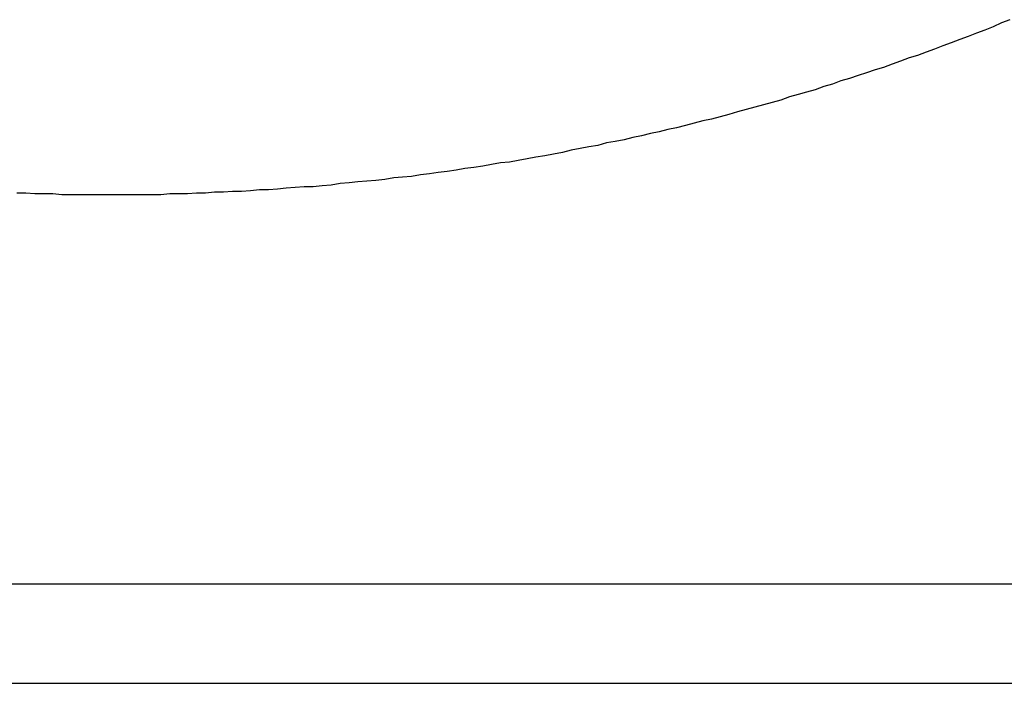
# Model space of a CAD drawing. Extents: x 1107 to 4046, y 937 to 3355.
# Tile 350 of 656: x 2156.264 to 2157.502, y 2649.308 to 2650.142. Entities that reach past the tile are written whole.
import ezdxf

# ---------------------------------------------------------------- set-up
doc = ezdxf.new("R2010")
doc.units = 0
doc.layers.add('KF_VIDA_L___C_REAR', color=7, linetype='CONTINUOUS')

# ---------------------------------------------------------------- blocks, each defined once
blk = doc.blocks.new('KF_VIDA_L___C_REAR')
at = {"layer": 'KF_VIDA_L___C_REAR'}
for p, q in [((-49, 960.219817), (49, 960.219817)), ((-49, 960.094817), (49, 960.094817))]:
    blk.add_line(p, q, dxfattribs=at)
blk.add_polyline3d([(-29.4697, 960.929, 0), (-29.4802, 960.925, 0), (-29.4907, 960.92, 0), (-29.5012, 960.916, 0), (-29.5117, 960.912, 0), (-29.5223, 960.908, 0), (-29.5328, 960.904, 0), (-29.5434, 960.9, 0), (-29.554, 960.896, 0), (-29.5646, 960.892, 0), (-29.5752, 960.888, 0), (-29.5859, 960.884, 0), (-29.5965, 960.881, 0), (-29.6072, 960.877, 0), (-29.6178, 960.873, 0), (-29.6285, 960.869, 0), (-29.6392, 960.866, 0), (-29.65, 960.862, 0), (-29.6607, 960.859, 0), (-29.6714, 960.855, 0), (-29.6822, 960.852, 0), (-29.693, 960.848, 0), (-29.7038, 960.845, 0), (-29.7145, 960.841, 0), (-29.7254, 960.838, 0), (-29.7362, 960.835, 0), (-29.747, 960.832, 0), (-29.7579, 960.828, 0), (-29.7687, 960.825, 0), (-29.7796, 960.822, 0), (-29.7905, 960.819, 0), (-29.8014, 960.816, 0), (-29.8123, 960.813, 0), (-29.8232, 960.81, 0), (-29.8341, 960.807, 0), (-29.8451, 960.804, 0), (-29.856, 960.802, 0), (-29.867, 960.799, 0), (-29.8779, 960.796, 0), (-29.8889, 960.793, 0), (-29.8999, 960.791, 0), (-29.9109, 960.788, 0), (-29.9219, 960.786, 0), (-29.9329, 960.783, 0), (-29.944, 960.781, 0), (-29.955, 960.778, 0), (-29.9661, 960.776, 0), (-29.9771, 960.774, 0), (-29.9882, 960.771, 0), (-29.9993, 960.769, 0), (-30.0103, 960.767, 0), (-30.0214, 960.765, 0), (-30.0325, 960.762, 0), (-30.0436, 960.76, 0), (-30.0548, 960.758, 0), (-30.0659, 960.756, 0), (-30.077, 960.754, 0), (-30.0881, 960.752, 0), (-30.0993, 960.75, 0), (-30.1104, 960.749, 0), (-30.1216, 960.747, 0), (-30.1328, 960.745, 0), (-30.1439, 960.743, 0), (-30.1551, 960.742, 0), (-30.1663, 960.74, 0), (-30.1775, 960.738, 0), (-30.1887, 960.737, 0), (-30.1999, 960.735, 0), (-30.2111, 960.734, 0), (-30.2223, 960.732, 0), (-30.2335, 960.731, 0), (-30.2447, 960.73, 0), (-30.256, 960.728, 0), (-30.2672, 960.727, 0), (-30.2784, 960.726, 0), (-30.2897, 960.725, 0), (-30.3009, 960.724, 0), (-30.3122, 960.723, 0), (-30.3234, 960.721, 0), (-30.3347, 960.72, 0), (-30.346, 960.719, 0), (-30.3572, 960.719, 0), (-30.3685, 960.718, 0), (-30.3798, 960.717, 0), (-30.391, 960.716, 0), (-30.4023, 960.715, 0), (-30.4136, 960.715, 0), (-30.4249, 960.714, 0), (-30.4362, 960.713, 0), (-30.4475, 960.713, 0), (-30.4587, 960.712, 0), (-30.47, 960.712, 0), (-30.4813, 960.711, 0), (-30.4926, 960.711, 0), (-30.5039, 960.71, 0), (-30.5152, 960.71, 0), (-30.5265, 960.71, 0), (-30.5378, 960.709, 0), (-30.5491, 960.709, 0), (-30.5604, 960.709, 0), (-30.5717, 960.709, 0), (-30.583, 960.709, 0), (-30.5943, 960.709, 0), (-30.6057, 960.709, 0), (-30.617, 960.709, 0), (-30.6283, 960.709, 0), (-30.6396, 960.709, 0), (-30.6509, 960.709, 0), (-30.6622, 960.709, 0), (-30.6735, 960.71, 0), (-30.6848, 960.71, 0), (-30.6961, 960.71, 0), (-30.7074, 960.711, 0), (-30.7187, 960.711, 0)], dxfattribs=at)

msp = doc.modelspace()

# ---------------------------------------------------------------- block references
at = {"layer": 'KF_VIDA_L___C_REAR'}
msp.add_blockref('KF_VIDA_L___C_REAR', (2186.9791, 1689.2132), dxfattribs=at)

doc.saveas('drawing.dxf')
